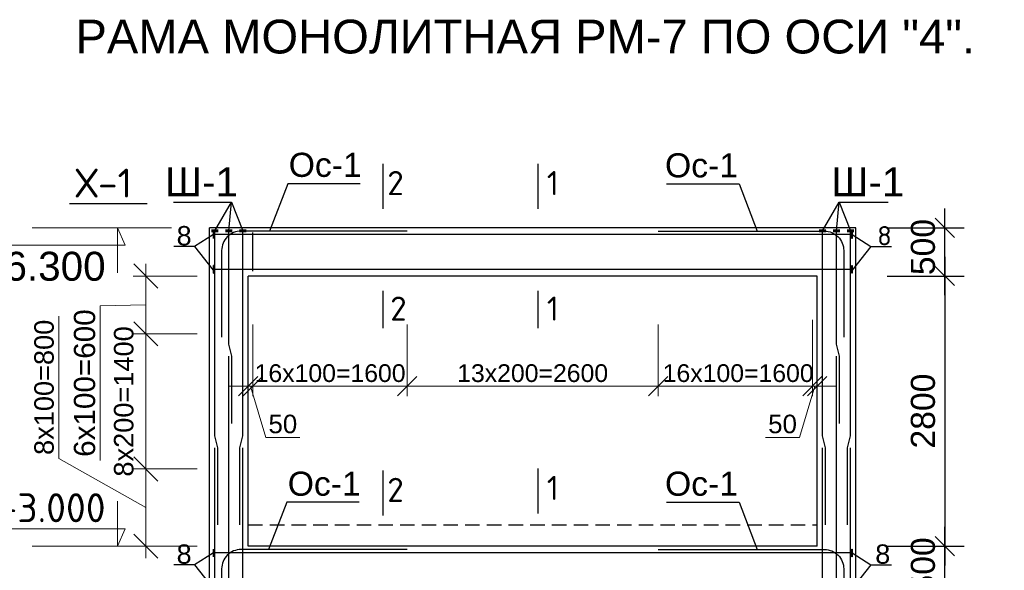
# Model space of a CAD drawing. Header units: millimetres. Extents: x 2063114 to 14983986, y -126020516 to 213791.
# Tile 509 of 656: x 2325660 to 2335869, y -535016 to -529309. Entities that reach past the tile are written whole.
import ezdxf

# ---------------------------------------------------------------- set-up
doc = ezdxf.new("R2010")
doc.units = ezdxf.units.MM
doc.linetypes.add('ACAD_ISO04W100', pattern=[30, 24, -3, 0, -3])
doc.linetypes.add('штриховая', pattern=[0.75, 0.5, -0.25])
doc.layers.get('Defpoints').update_dxf_attribs({"color": 6, "lineweight": 35})
for name, color, linetype, lineweight in [('.', 7, 'Continuous', 15), ('оси', 22, 'ACAD_ISO04W100', 13), ('РАЗМЕР АР', 150, 'Continuous', 20)]:
    doc.layers.add(name, color=color, linetype=linetype, lineweight=lineweight)
doc.styles.add('seviyorum', font='times.ttf')
doc.styles.get("Standard").update_dxf_attribs({"font": 'arial.ttf'})
doc.dimstyles.new('1-100', dxfattribs={"dimtxt": 300, "dimasz": 250, "dimexe": 130, "dimexo": 130, "dimgap": 50, "dimtad": 1, "dimdec": 0, "dimtxsty": 'seviyorum', "dimblk": 'OBLIQUE', "dimcen": 250, "dimdle": 125, "dimclrd": 256, "dimclre": 256, "dimclrt": 256, "dimadec": 0, "dimazin": 0, "dimtfac": 1, "dimtdec": 0, "dimtmove": 1, "dimatfit": 3, "dimldrblk": 'OBLIQUE', "dimfxl": 200, "dimlwd": -1, "dimlwe": -1, "dimarcsym": 0})
doc.dimstyles.new('STANDARD$0', dxfattribs={"dimtxt": 250, "dimasz": 200, "dimexe": 200, "dimexo": 300, "dimgap": 100, "dimtad": 1, "dimdec": 0, "dimzin": 1, "dimdsep": 46, "dimtxsty": 'Standard', "dimblk1": 'OBLIQUE', "dimblk2": 'OBLIQUE', "dimsah": 1, "dimcen": 2.5, "dimdle": 200, "dimadec": 0, "dimazin": 0, "dimtfac": 1, "dimtdec": 0, "dimtmove": 0, "dimatfit": 3, "dimldrblk": 'OBLIQUE', "dimfxl": 600, "dimfxlon": 1, "dimtolj": 1, "dimtzin": 1, "dimarcsym": 0})

# ---------------------------------------------------------------- blocks, each defined once
blk = doc.blocks.new('_Oblique')
at = {"color": 0, "linetype": 'ByBlock', "lineweight": -2}
blk.add_line((-0.5, -0.5), (0.5, 0.5), dxfattribs=at)
blk = doc.blocks.new('*D1765')
at = {"layer": 'Defpoints', "color": 0, "lineweight": 30, "ltscale": 100, "transparency": 16777216}
for p in [(2326968, -532566), (2327629, -532566), (2327629, -533966)]:
    blk.add_point(p, dxfattribs=at)
at = {"layer": 'РАЗМЕР АР', "ltscale": 100, "transparency": 16777216}
for p, q in [((2326968, -534091), (2326968, -532441)), ((2327499, -532566), (2326838, -532566)), ((2327499, -533966), (2326838, -533966))]:
    blk.add_line(p, q, dxfattribs=at)
at = {"layer": 'РАЗМЕР АР', "ltscale": 100, "transparency": 16777216, "xscale": 250, "yscale": 250, "zscale": 250}
for p, rotation in [((2326968, -532566), 90), ((2326968, -533966), 270)]:
    blk.add_blockref('_Oblique', p, dxfattribs=dict(at, rotation=rotation))
at = {"layer": 'РАЗМЕР АР', "ltscale": 100, "transparency": 16777216, "insert": (2326740, -533266), "char_height": 220, "attachment_point": 5, "rotation": 90}
blk.add_mtext('{\\H0.91667x;8х200=1400}', dxfattribs=at)
blk = doc.blocks.new('*D1766')
at = {"layer": 'Defpoints', "color": 0, "lineweight": 30, "ltscale": 100, "transparency": 16777216}
for p in [(2326968, -533966), (2327463, -533966), (2327629, -534766)]:
    blk.add_point(p, dxfattribs=at)
at = {"layer": 'РАЗМЕР АР', "ltscale": 100, "transparency": 16777216}
for p, q in [((2326067, -533859), (2326067, -532382)), ((2326968, -534366), (2326067, -533859)), ((2326968, -534891), (2326968, -533841)), ((2327333, -533966), (2326838, -533966)), ((2327499, -534766), (2326838, -534766))]:
    blk.add_line(p, q, dxfattribs=at)
at = {"layer": 'РАЗМЕР АР', "ltscale": 100, "transparency": 16777216, "xscale": 250, "yscale": 250, "zscale": 250}
for p, rotation in [((2326968, -533966), 90), ((2326968, -534766), 270)]:
    blk.add_blockref('_Oblique', p, dxfattribs=dict(at, rotation=rotation))
at = {"layer": 'РАЗМЕР АР', "ltscale": 100, "transparency": 16777216, "insert": (2325914, -533120), "char_height": 220, "attachment_point": 5, "rotation": 90}
blk.add_mtext('{\\H0.91667x;8x100=800}', dxfattribs=at)
blk = doc.blocks.new('*D1767')
at = {"layer": 'Defpoints', "color": 0, "lineweight": 30, "ltscale": 100, "transparency": 16777216}
for p in [(2326968, -531966), (2327629, -531966), (2327629, -532566)]:
    blk.add_point(p, dxfattribs=at)
at = {"layer": 'РАЗМЕР АР', "ltscale": 100, "transparency": 16777216}
for p, q in [((2326968, -532691), (2326968, -531841)), ((2327499, -531966), (2326838, -531966)), ((2326968, -532266), (2326496, -532274)), ((2326496, -532274), (2326496, -533877)), ((2327499, -532566), (2326838, -532566))]:
    blk.add_line(p, q, dxfattribs=at)
at = {"layer": 'РАЗМЕР АР', "ltscale": 100, "transparency": 16777216, "xscale": 250, "yscale": 250, "zscale": 250}
for p, rotation in [((2326968, -531966), 90), ((2326968, -532566), 270)]:
    blk.add_blockref('_Oblique', p, dxfattribs=dict(at, rotation=rotation))
at = {"layer": 'РАЗМЕР АР', "ltscale": 100, "transparency": 16777216, "insert": (2326334, -533076), "char_height": 220, "attachment_point": 5, "rotation": 90}
blk.add_mtext('6x100=600', dxfattribs=at)
blk = doc.blocks.new('*D1769')
at = {"layer": 'Defpoints', "color": 0, "lineweight": 30, "transparency": 16777216}
for p in [(2334327, -534766), (2335254, -534766), (2334327, -535266)]:
    blk.add_point(p, dxfattribs=at)
at = {"layer": 'РАЗМЕР АР', "color": 0, "lineweight": -2, "transparency": 16777216}
for p, q in [((2335254, -535466), (2335254, -534566)), ((2334654, -534766), (2335454, -534766)), ((2334654, -535266), (2335454, -535266))]:
    blk.add_line(p, q, dxfattribs=at)
at = {"layer": 'РАЗМЕР АР', "color": 0, "lineweight": -2, "transparency": 16777216, "xscale": 200, "yscale": 200, "zscale": 200}
for p, rotation in [((2335254, -534766), 90), ((2335254, -535266), 270)]:
    blk.add_blockref('_Oblique', p, dxfattribs=dict(at, rotation=rotation))
at = {"layer": 'РАЗМЕР АР', "color": 0, "transparency": 16777216, "insert": (2335027, -534966), "char_height": 250, "attachment_point": 5, "rotation": 90}
blk.add_mtext('\\A1;500', dxfattribs=at)
blk = doc.blocks.new('*D1770')
at = {"layer": 'Defpoints', "color": 0, "lineweight": 30, "transparency": 16777216}
for p in [(2334327, -531466), (2335254, -531466), (2334327, -531966)]:
    blk.add_point(p, dxfattribs=at)
at = {"layer": 'РАЗМЕР АР', "color": 0, "lineweight": -2, "transparency": 16777216}
for p, q in [((2335254, -532166), (2335254, -531266)), ((2334654, -531466), (2335454, -531466)), ((2334654, -531966), (2335454, -531966))]:
    blk.add_line(p, q, dxfattribs=at)
at = {"layer": 'РАЗМЕР АР', "color": 0, "lineweight": -2, "transparency": 16777216, "xscale": 200, "yscale": 200, "zscale": 200}
for p, rotation in [((2335254, -531466), 90), ((2335254, -531966), 270)]:
    blk.add_blockref('_Oblique', p, dxfattribs=dict(at, rotation=rotation))
at = {"layer": 'РАЗМЕР АР', "color": 0, "transparency": 16777216, "insert": (2335027, -531666), "char_height": 250, "attachment_point": 5, "rotation": 90}
blk.add_mtext('\\A1;500', dxfattribs=at)
blk = doc.blocks.new('*D1771')
at = {"layer": 'Defpoints', "color": 0, "lineweight": 30, "transparency": 16777216}
for p in [(2334327, -531966), (2334772, -534766), (2335254, -534766)]:
    blk.add_point(p, dxfattribs=at)
at = {"layer": 'РАЗМЕР АР', "color": 0, "lineweight": -2, "transparency": 16777216}
for p, q in [((2335254, -531766), (2335254, -534966)), ((2334654, -531966), (2335454, -531966)), ((2335072, -534766), (2335454, -534766))]:
    blk.add_line(p, q, dxfattribs=at)
at = {"layer": 'РАЗМЕР АР', "color": 0, "lineweight": -2, "transparency": 16777216, "xscale": 200, "yscale": 200, "zscale": 200}
for p, rotation in [((2335254, -531966), 90), ((2335254, -534766), 270)]:
    blk.add_blockref('_Oblique', p, dxfattribs=dict(at, rotation=rotation))
at = {"layer": 'РАЗМЕР АР', "color": 0, "transparency": 16777216, "insert": (2335027, -533366), "char_height": 250, "attachment_point": 5, "rotation": 90}
blk.add_mtext('\\A1;2800', dxfattribs=at)
blk = doc.blocks.new('*D1772')
at = {"layer": 'Defpoints', "color": 0, "lineweight": 30, "ltscale": 100, "transparency": 16777216}
for p in [(2329679, -532366), (2332279, -532366), (2332279, -533108)]:
    blk.add_point(p, dxfattribs=at)
at = {"layer": 'РАЗМЕР АР', "ltscale": 100, "transparency": 16777216}
for p, q in [((2329679, -532470), (2329679, -533212)), ((2332279, -532470), (2332279, -533212)), ((2329579, -533108), (2332379, -533108))]:
    blk.add_line(p, q, dxfattribs=at)
at = {"layer": 'РАЗМЕР АР', "ltscale": 100, "transparency": 16777216, "xscale": 200, "yscale": 200, "zscale": 200, "rotation": 180}
blk.add_blockref('_Oblique', (2329679, -533108), dxfattribs=at)
at = {"layer": 'РАЗМЕР АР', "ltscale": 100, "transparency": 16777216, "xscale": 200, "yscale": 200, "zscale": 200}
blk.add_blockref('_Oblique', (2332279, -533108), dxfattribs=at)
at = {"layer": 'РАЗМЕР АР', "ltscale": 100, "transparency": 16777216, "insert": (2330979, -532974), "char_height": 192, "attachment_point": 5}
blk.add_mtext('{\\H0.95833x;13x200=2600}', dxfattribs=at)
blk = doc.blocks.new('*D1773')
at = {"layer": 'Defpoints', "color": 0, "lineweight": 30, "ltscale": 100, "transparency": 16777216}
for p in [(2328079, -532366), (2329679, -532366), (2328079, -533108)]:
    blk.add_point(p, dxfattribs=at)
at = {"layer": 'РАЗМЕР АР', "ltscale": 100, "transparency": 16777216}
for p, q in [((2328079, -532470), (2328079, -533212)), ((2329679, -532470), (2329679, -533212)), ((2329779, -533108), (2327979, -533108))]:
    blk.add_line(p, q, dxfattribs=at)
at = {"layer": 'РАЗМЕР АР', "ltscale": 100, "transparency": 16777216, "xscale": 200, "yscale": 200, "zscale": 200, "rotation": 180}
blk.add_blockref('_Oblique', (2328079, -533108), dxfattribs=at)
at = {"layer": 'РАЗМЕР АР', "ltscale": 100, "transparency": 16777216, "xscale": 200, "yscale": 200, "zscale": 200}
blk.add_blockref('_Oblique', (2329679, -533108), dxfattribs=at)
at = {"layer": 'РАЗМЕР АР', "ltscale": 100, "transparency": 16777216, "insert": (2328879, -532974), "char_height": 192, "attachment_point": 5}
blk.add_mtext('{\\H0.95833x;16x100=1600}', dxfattribs=at)
blk = doc.blocks.new('*D1774')
at = {"layer": 'Defpoints', "color": 0, "lineweight": 30, "ltscale": 100, "transparency": 16777216}
for p in [(2333879, -532316), (2333929, -532757), (2333929, -533108)]:
    blk.add_point(p, dxfattribs=at)
at = {"layer": 'РАЗМЕР АР', "ltscale": 100, "transparency": 16777216}
for p, q in [((2333879, -532420), (2333879, -533212)), ((2333929, -532861), (2333929, -533212)), ((2333879, -533108), (2333679, -533108)), ((2333904, -533108), (2333747, -533639)), ((2333879, -533108), (2333929, -533108)), ((2333879, -533108), (2333929, -533108)), ((2333929, -533108), (2334129, -533108)), ((2333747, -533639), (2333392, -533639))]:
    blk.add_line(p, q, dxfattribs=at)
at = {"layer": 'РАЗМЕР АР', "ltscale": 100, "transparency": 16777216, "xscale": 200, "yscale": 200, "zscale": 200}
blk.add_blockref('_Oblique', (2333879, -533108), dxfattribs=at)
at = {"layer": 'РАЗМЕР АР', "ltscale": 100, "transparency": 16777216, "xscale": 200, "yscale": 200, "zscale": 200, "rotation": 180}
blk.add_blockref('_Oblique', (2333929, -533108), dxfattribs=at)
at = {"layer": 'РАЗМЕР АР', "ltscale": 100, "transparency": 16777216, "insert": (2333570, -533501), "char_height": 192, "attachment_point": 5}
blk.add_mtext('50', dxfattribs=at)
blk = doc.blocks.new('*D1775')
at = {"layer": 'Defpoints', "color": 0, "lineweight": 30, "ltscale": 100, "transparency": 16777216}
for p in [(2332279, -532366), (2333879, -532316), (2333879, -533108)]:
    blk.add_point(p, dxfattribs=at)
at = {"layer": 'РАЗМЕР АР', "ltscale": 100, "transparency": 16777216}
for p, q in [((2332279, -532470), (2332279, -533212)), ((2333879, -532420), (2333879, -533212)), ((2332179, -533108), (2333979, -533108))]:
    blk.add_line(p, q, dxfattribs=at)
at = {"layer": 'РАЗМЕР АР', "ltscale": 100, "transparency": 16777216, "xscale": 200, "yscale": 200, "zscale": 200, "rotation": 180}
blk.add_blockref('_Oblique', (2332279, -533108), dxfattribs=at)
at = {"layer": 'РАЗМЕР АР', "ltscale": 100, "transparency": 16777216, "xscale": 200, "yscale": 200, "zscale": 200}
blk.add_blockref('_Oblique', (2333879, -533108), dxfattribs=at)
at = {"layer": 'РАЗМЕР АР', "ltscale": 100, "transparency": 16777216, "insert": (2333110, -532974), "char_height": 192, "attachment_point": 5}
blk.add_mtext('{\\H0.95833x;16x100=1600}', dxfattribs=at)
blk = doc.blocks.new('*D1776')
at = {"layer": 'Defpoints', "color": 0, "lineweight": 30, "ltscale": 100, "transparency": 16777216}
for p in [(2328079, -532366), (2328029, -532757), (2328029, -533108)]:
    blk.add_point(p, dxfattribs=at)
at = {"layer": 'РАЗМЕР АР', "ltscale": 100, "transparency": 16777216}
for p, q in [((2328079, -532470), (2328079, -533212)), ((2328029, -532861), (2328029, -533212)), ((2328029, -533108), (2327829, -533108)), ((2328079, -533108), (2328029, -533108)), ((2328079, -533108), (2328029, -533108)), ((2328054, -533108), (2328212, -533639)), ((2328079, -533108), (2328279, -533108)), ((2328212, -533639), (2328566, -533639))]:
    blk.add_line(p, q, dxfattribs=at)
at = {"layer": 'РАЗМЕР АР', "ltscale": 100, "transparency": 16777216, "xscale": 200, "yscale": 200, "zscale": 200}
blk.add_blockref('_Oblique', (2328029, -533108), dxfattribs=at)
at = {"layer": 'РАЗМЕР АР', "ltscale": 100, "transparency": 16777216, "xscale": 200, "yscale": 200, "zscale": 200, "rotation": 180}
blk.add_blockref('_Oblique', (2328079, -533108), dxfattribs=at)
at = {"layer": 'РАЗМЕР АР', "ltscale": 100, "transparency": 16777216, "insert": (2328389, -533501), "char_height": 192, "attachment_point": 5}
blk.add_mtext('50', dxfattribs=at)

msp = doc.modelspace()

# ---------------------------------------------------------------- linework, layer by layer
at = {"lineweight": 30, "ltscale": 100}
for p, q in [((2329424.87461, -530802.12903), (2329424.87461, -531269.16819)), ((2331033.31153, -530802.12903), (2331033.31153, -531269.16819)), ((2328029.43367, -531466.46712), (2327629.43367, -531466.46712)), ((2327629.43367, -537796.46712), (2327629.43367, -531466.46712)), ((2333929.43367, -531466.46712), (2328029.43367, -531466.46712)), ((2334329.43367, -531466.46712), (2333929.43367, -531466.46712)), ((2334329.43367, -537796.46712), (2334329.43367, -531466.46712)), ((2328079.43367, -531916.46712), (2328079.43367, -531516.46712)), ((2333929.43367, -531966.46712), (2328029.43367, -531966.46712)), ((2328029.43367, -534766.46712), (2328029.43367, -531966.46712)), ((2333929.43367, -534766.46712), (2333929.43367, -531966.46712)), ((2329424.87461, -532120.74889), (2329424.87461, -532507.69761)), ((2331033.31153, -532120.74889), (2331033.31153, -532507.69761)), ((2329424.87461, -533982.29288), (2329424.87461, -534449.33204)), ((2331033.31153, -533962.00995), (2331033.31153, -534429.04911)), ((2333929.43367, -534766.46712), (2328029.43367, -534766.46712))]:
    msp.add_line(p, q, dxfattribs=at)
for p, q in [((2328438.94112, -531010.40889), (2328249.52743, -531501.15866)), ((2329191.33907, -531010.40889), (2328438.94112, -531010.40889)), ((2332366.74771, -531010.40889), (2333119.14566, -531010.40889)), ((2333119.14566, -531010.40889), (2333308.55936, -531501.15866)), ((2327668.43367, -531535.22277), (2327474.2231, -531661.26659)), ((2334290.43367, -531535.22277), (2334484.64423, -531661.26659)), ((2327474.2231, -531661.26659), (2327258.95638, -531661.26659)), ((2327474.2231, -531661.26659), (2327667.43367, -531906.19036)), ((2334484.64423, -531661.26659), (2334291.43367, -531906.19036)), ((2334484.64423, -531661.26659), (2334699.91096, -531661.26659)), ((2328428.76584, -534310.40889), (2328239.35214, -534801.15866)), ((2329181.16379, -534310.40889), (2328428.76584, -534310.40889)), ((2332366.74771, -534310.40889), (2333119.14566, -534310.40889)), ((2333119.14566, -534310.40889), (2333308.55936, -534801.15866)), ((2327668.43367, -534835.22277), (2327474.2231, -534961.26659)), ((2334290.43367, -534835.22277), (2334484.64423, -534961.26659)), ((2327474.2231, -534961.26659), (2327258.95638, -534961.26659)), ((2327474.2231, -534961.26659), (2327667.43367, -535206.19036)), ((2334484.64423, -534961.26659), (2334291.43367, -535206.19036)), ((2334484.64423, -534961.26659), (2334699.91096, -534961.26659))]:
    msp.add_line(p, q)
at = {"ltscale": 100}
msp.add_line((2326981.57484, -531216.46712), (2326175.76391, -531216.46712), dxfattribs=at)
for points in [[(2327256.30333, -531200.76025), (2327856.49702, -531200.76025)], [(2327684.43367, -531496.46712), (2327856.49702, -531200.76025), (2327974.43367, -531496.46712)], [(2327829.43367, -531496.46712), (2327856.49702, -531200.76025)], [(2333984.43367, -531496.46712), (2334156.49702, -531200.76025), (2334274.43367, -531496.46712)], [(2334129.43367, -531496.46712), (2334156.49702, -531200.76025)], [(2334156.49702, -531200.76025), (2334665.27184, -531200.76025)]]:
    msp.add_lwpolyline(points, dxfattribs=at)
at = {"color": 1, "lineweight": 60, "ltscale": 100}
for points in [[(2327649.43367, -531496.46712), (2327719.43367, -531496.46712)], [(2327794.43367, -531496.46712), (2327864.43367, -531496.46712)], [(2327939.43367, -531496.46712), (2328009.43367, -531496.46712)], [(2333949.43367, -531496.46712), (2334019.43367, -531496.46712)], [(2334094.43367, -531496.46712), (2334164.43367, -531496.46712)], [(2334239.43367, -531496.46712), (2334309.43367, -531496.46712)]]:
    msp.add_lwpolyline(points, dxfattribs=at)
at = {"color": 1, "lineweight": 30}
for points in [[(2327668.43367, -531576.82871), (2327669.43367, -531576.82871), (2327669.43367, -531496.82871), (2327668.43367, -531496.82871)], [(2334290.43367, -531576.82871), (2334289.43367, -531576.82871), (2334289.43367, -531496.82871), (2334290.43367, -531496.82871)], [(2327667.93369, -531936.10555), (2327668.93369, -531936.10555), (2327668.93369, -531856.10555), (2327667.93369, -531856.10555)], [(2334290.93365, -531936.10555), (2334289.93365, -531936.10555), (2334289.93365, -531856.10555), (2334290.93365, -531856.10555)], [(2327668.43367, -534876.82871), (2327669.43367, -534876.82871), (2327669.43367, -534796.82871), (2327668.43367, -534796.82871)], [(2334290.43367, -534876.82871), (2334289.43367, -534876.82871), (2334289.43367, -534796.82871), (2334290.43367, -534796.82871)]]:
    msp.add_lwpolyline(points, close=True, dxfattribs=at)
at = {"color": 24, "lineweight": 30}
for points in [[(2334289.43367, -531536.82871), (2327669.43367, -531536.82871)], [(2327669.43367, -531896.10553), (2334290.93365, -531896.10553)], [(2334289.43367, -534836.82871), (2327668.43367, -534836.82871)]]:
    msp.add_lwpolyline(points, dxfattribs=at)
at = {"color": 96, "lineweight": 30, "ltscale": 100}
for points in [[(2327714.43367, -534546.46712), (2327714.43367, -533746.46712), (2327684.43367, -533623.54715), (2327684.43367, -531496.46712)], [(2327859.43367, -533496.46712), (2327859.43367, -532796.46712), (2327829.43367, -532673.54715), (2327829.43367, -531496.46712)], [(2327944.43367, -534546.46712), (2327944.43367, -533746.46712), (2327974.43367, -533623.54715), (2327974.43367, -531496.46712)], [(2334014.43367, -534546.46712), (2334014.43367, -533746.46712), (2333984.43367, -533623.54715), (2333984.43367, -531496.46712)], [(2334159.43367, -533496.46712), (2334159.43367, -532796.46712), (2334129.43367, -532673.54715), (2334129.43367, -531496.46712)], [(2334244.43367, -534546.46712), (2334244.43367, -533746.46712), (2334274.43367, -533623.54715), (2334274.43367, -531496.46712)], [(2327859.43367, -536796.46712), (2327859.43367, -535996.46712), (2327829.43367, -535973.54715), (2327829.43367, -532796.46712)], [(2334159.43367, -536796.46712), (2334159.43367, -535996.46712), (2334129.43367, -535973.54715), (2334129.43367, -532796.46712)], [(2327714.43367, -537796.46712), (2327714.43367, -536996.46712), (2327684.43367, -536873.54715), (2327684.43367, -533746.46712)], [(2327944.43367, -537796.46712), (2327944.43367, -536996.46712), (2327974.43367, -536873.54715), (2327974.43367, -533746.46712)], [(2334014.43367, -537796.46712), (2334014.43367, -536996.46712), (2333984.43367, -536873.54715), (2333984.43367, -533746.46712)], [(2334244.43367, -537796.46712), (2334244.43367, -536996.46712), (2334274.43367, -536873.54715), (2334274.43367, -533746.46712)]]:
    msp.add_lwpolyline(points, dxfattribs=at)
at = {"color": 1, "lineweight": 30}
for points in [[(2329679.43367, -531501.15866), (2327954.53186, -531501.15866, 0.4142135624), (2327754.53186, -531701.15866), (2327754.53186, -532601.15866)], [(2332279.43367, -531501.15866), (2334004.33547, -531501.15866, -0.4142135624), (2334204.33547, -531701.15866), (2334204.33547, -532601.15866)], [(2329679.43367, -534801.15866), (2327954.53186, -534801.15866, 0.4142135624), (2327754.53186, -535001.15866), (2327754.53186, -535801.15866)], [(2332279.43367, -534801.15866), (2334004.33547, -534801.15866, -0.4142135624), (2334204.33547, -535001.15866), (2334204.33547, -535801.15866)]]:
    msp.add_lwpolyline(points, format="xyb", dxfattribs=at)
at = {"linetype": 'штриховая', "ltscale": 300}
msp.add_lwpolyline([(2328029.43367, -534546.46712), (2333929.43367, -534546.46712)], dxfattribs=at)
at = {"layer": 'оси', "color": 0, "linetype": 'ByBlock', "ltscale": 500}
for p, q in [((2327235.53501, -531466.46712), (2325790.132, -531466.46712)), ((2326673.54665, -531466.46712), (2326673.54665, -531933.40314)), ((2326673.54665, -531466.46712), (2326752.48956, -531646.59002)), ((2326752.48956, -531646.59002), (2325543.81222, -531646.59002)), ((2326673.54665, -534766.46712), (2326673.54665, -534299.5311)), ((2326752.48956, -534586.34422), (2325543.81222, -534586.34422)), ((2326673.54665, -534766.46712), (2326752.48956, -534586.34422)), ((2327235.53501, -534766.46712), (2325790.132, -534766.46712))]:
    msp.add_line(p, q, dxfattribs=at)

# ---------------------------------------------------------------- texts
at = {"layer": '.', "ltscale": 100, "char_height": 250, "width": 702.5}
for insert, attachment_point in [((2328449.87268, -530815.29834), 4), ((2333108.2141, -530820.55374), 6), ((2328439.6974, -534120.55374), 4), ((2333108.2141, -534120.55374), 6)]:
    msp.add_mtext('Ос-1', dxfattribs=dict(at, insert=insert, attachment_point=attachment_point))
for s, height, p in [('Ш-1', 300, (2327167.52313, -531140.34613)), ('Ш-1', 300, (2334076.54871, -531140.34613)), ('8', 200, (2327287.54275, -531648.26814)), ('8', 200, (2327287.54275, -534948.26814)), ('8', 200, (2334531.32458, -534948.26814))]:
    msp.add_text(s, height=height).set_placement(p)
at = {"color": 0, "insert": (2325269.38112, -529309.34982), "char_height": 350, "width": 11186.6791896, "attachment_point": 1}
msp.add_mtext('\\pi968.97056;РАМА МОНОЛИТНАЯ РМ-7 ПО ОСИ "4".', dxfattribs=at)
at = {"width": 114.3068182}
for s, insert, char_height, attachment_point in [('{\\fISOCPEUR|b0|i0|c204|p34;Х-1}', (2326238.839, -531152.58756), 300, 7), ('{\\fISOCPEUR|b0|i0|c204|p34;2}', (2329642.48693, -530877.52588), 250, 3), ('{\\fISOCPEUR|b0|i0|c204|p34;1}', (2331250.92385, -530877.52588), 250, 3), ('{\\fISOCPEUR|b0|i0|c204|p34;8}', (2334551.32458, -531648.26814), 200, 7), ('{\\fISOCPEUR|b0|i0|c204|p34;2}', (2329672.62874, -532179.00174), 250, 3), ('{\\fISOCPEUR|b0|i0|c204|p34;1}', (2331250.92385, -532179.00174), 250, 3), ('{\\fISOCPEUR|b0|i0|c204|p34;2}', (2329642.48693, -534057.68973), 250, 3), ('{\\fISOCPEUR|b0|i0|c204|p34;1}', (2331250.92385, -534037.40681), 250, 3)]:
    msp.add_mtext(s, dxfattribs=dict(at, insert=insert, char_height=char_height, attachment_point=attachment_point))
at = {"color": 0, "linetype": 'ByBlock', "char_height": 300, "width": 2567.1619147}
for s, insert, attachment_point in [('+6.300', (2326551.34888, -531714.7558), 3), ('{\\fISOCPEUR|b0|i0|c204|p34;+3.000}', (2326551.34888, -534518.17844), 9)]:
    msp.add_mtext(s, dxfattribs=dict(at, insert=insert, attachment_point=attachment_point))

# ---------------------------------------------------------------- dimensions: what is measured, and where the dimension line sits
at = {"layer": 'РАЗМЕР АР'}
for base, p1, p2, picture, middle in [((2335254.47926, -531466.46712), (2334327.12996, -531966.46712), (2334327.12996, -531466.46712), '*D1770', (2335254.47926, -531666.46712)), ((2335254.47926, -534766.46712), (2334327.12996, -535266.46712), (2334327.12996, -534766.46712), '*D1769', (2335254.47926, -534966.46712))]:
    dim = msp.add_linear_dim(base=base, p1=p1, p2=p2, angle=90, dimstyle='STANDARD$0', override={"dimtmove": 1}, dxfattribs=at)
    dim.commit()
    dim.dimension.update_dxf_attribs({"geometry": picture, "text_midpoint": middle, "dimtype": 160})
dim = msp.add_linear_dim(base=(2335254.47926, -534766.46712), p1=(2334327.12996, -531966.46712), p2=(2334771.76421, -534766.46712), angle=90, dimstyle='STANDARD$0', override={"dimtmove": 1}, dxfattribs=at)
dim.commit()
dim.dimension.update_dxf_attribs({"geometry": '*D1771', "text_midpoint": (2335026.83601, -533366.46712)})
at = {"layer": 'РАЗМЕР АР', "ltscale": 100}
for base, p1, p2, angle, text, override, picture, middle in [((2326967.56793, -531966.46712), (2327629.43367, -532566.46712), (2327629.43367, -531966.46712), 90, '6x100=<>', {"dimtxt": 220, "dimtxsty": 'Standard'}, '*D1767', (2326495.99436, -532323.99192)), ((2326967.56793, -533966.46712), (2327629.43367, -534766.46712), (2327463.03283, -533966.46712), 90, '{\\H0.91667x;8x100=<>}', {"dimtxt": 220, "dimtxsty": 'Standard'}, '*D1766', (2326067.05148, -533808.83301)), ((2333879.43367, -533108.2705), (2332279.43367, -532366.46712), (2333879.43367, -532316.46712), 180, '{\\H0.95833x;16x100=<>}', {"dimscale": 0.8, "dimtxt": 240, "dimtxsty": 'Standard'}, '*D1775', (2333109.5381, -533108.2705)), ((2326967.56793, -532566.46712), (2327629.43367, -533966.46712), (2327629.43367, -532566.46712), 90, '{\\H0.91667x;8х200=<>}', {"dimtxt": 220, "dimtxsty": 'Standard'}, '*D1765', (2326893.42456, -533266.46712))]:
    dim = msp.add_linear_dim(base=base, p1=p1, p2=p2, angle=angle, text=text, dimstyle='1-100', override=override, dxfattribs=at)
    dim.commit()
    dim.dimension.update_dxf_attribs({"geometry": picture, "text_midpoint": middle, "dimtype": 160})
dim = msp.add_linear_dim(base=(2328029.43367, -533108.2705), p1=(2328079.43367, -532366.46712), p2=(2328029.43367, -532756.64229), dimstyle='1-100', override={"dimscale": 0.8, "dimtxt": 240, "dimtxsty": 'Standard'}, dxfattribs=at)
dim.commit()
dim.dimension.update_dxf_attribs({"geometry": '*D1776', "text_midpoint": (2328252.06965, -533639.01941), "dimtype": 160})
dim = msp.add_linear_dim(base=(2328079.43367, -533108.2705), p1=(2329679.43367, -532366.46712), p2=(2328079.43367, -532366.46712), text='{\\H0.95833x;16x100=<>}', dimstyle='1-100', override={"dimscale": 0.8, "dimtxt": 240, "dimtxsty": 'Standard'}, dxfattribs=at)
dim.commit()
dim.dimension.update_dxf_attribs({"geometry": '*D1773', "text_midpoint": (2328879.43367, -533108.2705), "dimtype": 160})
dim = msp.add_linear_dim(base=(2332279.43367, -533108.2705), p1=(2329679.43367, -532366.46712), p2=(2332279.43367, -532366.46712), text='{\\H0.95833x;13x200=<>}', dimstyle='1-100', override={"dimscale": 0.8, "dimtxt": 240, "dimtxsty": 'Standard'}, dxfattribs=at)
dim.commit()
dim.dimension.update_dxf_attribs({"geometry": '*D1772', "text_midpoint": (2330979.43367, -532974.26264)})
dim = msp.add_linear_dim(base=(2333929.43367, -533108.2705), p1=(2333879.43367, -532316.46712), p2=(2333929.43367, -532756.64229), angle=180, dimstyle='1-100', override={"dimscale": 0.8, "dimtxt": 240, "dimtxsty": 'Standard'}, dxfattribs=at)
dim.commit()
dim.dimension.update_dxf_attribs({"geometry": '*D1774', "text_midpoint": (2333706.79768, -533639.01941), "dimtype": 160})

doc.saveas('drawing.dxf')
